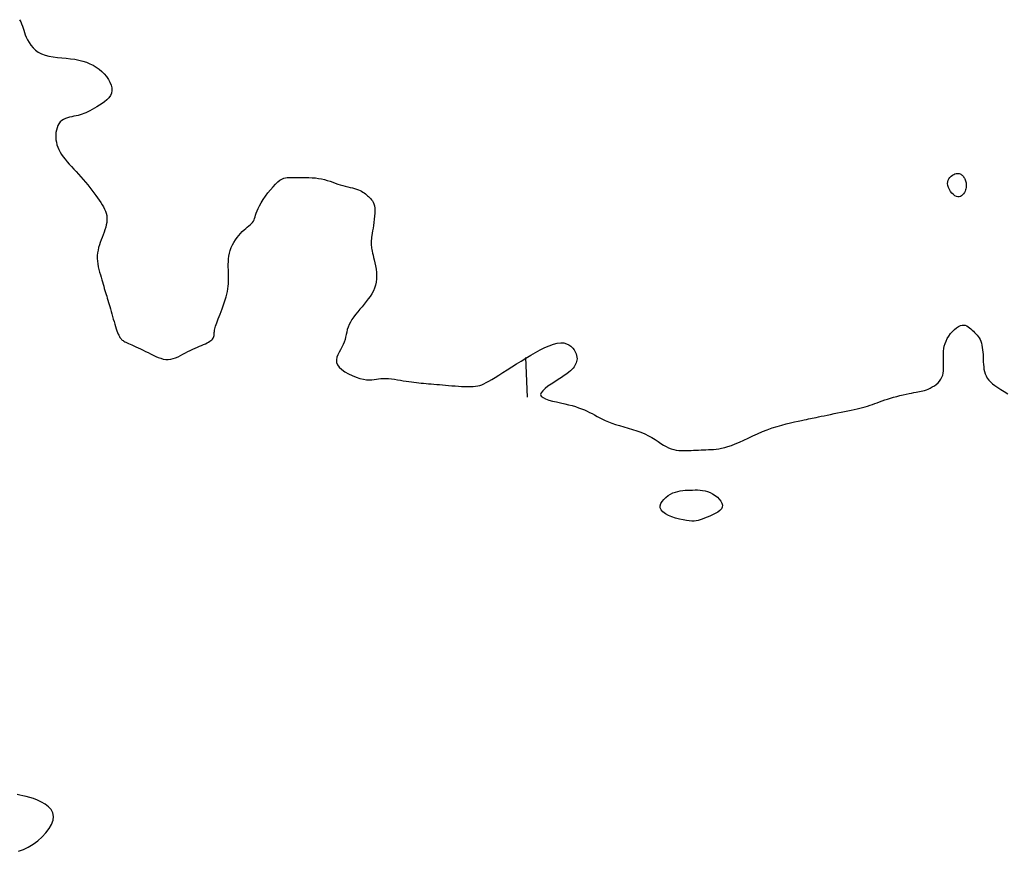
# Model space of a CAD drawing. Header units: millimetres. Extents: x 32690613 to 32693367, y 5343692 to 5344708.
# Tile 906 of 1009: x 32693022 to 32693046, y 5344507 to 5344528. Entities that reach past the tile are written whole.
import ezdxf

# ---------------------------------------------------------------- set-up
doc = ezdxf.new("R2010")
doc.units = ezdxf.units.MM
doc.header["$LTSCALE"] = 20
doc.layers.add('02-DGM_HL_491.50', color=72, linetype='Continuous')

msp = doc.modelspace()

# ---------------------------------------------------------------- linework, layer by layer
at = {"layer": '02-DGM_HL_491.50', "elevation": 491.5, "flags": 128}
for points in [[(32693021.524, 5344527.628), (32693021.554, 5344527.573), (32693021.578, 5344527.52), (32693021.598, 5344527.469), (32693021.614, 5344527.417), (32693021.63, 5344527.364), (32693021.648, 5344527.308), (32693021.669, 5344527.249), (32693021.695, 5344527.185), (32693021.727, 5344527.118), (32693021.765, 5344527.051), (32693021.811, 5344526.984), (32693021.865, 5344526.92), (32693021.926, 5344526.86), (32693021.997, 5344526.808), (32693022.077, 5344526.765), (32693022.166, 5344526.731), (32693022.264, 5344526.707), (32693022.368, 5344526.689), (32693022.476, 5344526.676), (32693022.587, 5344526.666), (32693022.699, 5344526.656), (32693022.809, 5344526.645), (32693022.916, 5344526.631), (32693023.018, 5344526.611), (32693023.116, 5344526.586), (32693023.208, 5344526.556), (32693023.296, 5344526.52), (32693023.378, 5344526.479), (32693023.455, 5344526.433), (32693023.528, 5344526.381), (32693023.595, 5344526.324), (32693023.657, 5344526.261), (32693023.713, 5344526.194), (32693023.761, 5344526.125), (32693023.8, 5344526.054), (32693023.829, 5344525.982), (32693023.846, 5344525.911), (32693023.85, 5344525.843), (32693023.839, 5344525.777), (32693023.813, 5344525.716), (32693023.774, 5344525.66), (32693023.724, 5344525.607), (32693023.667, 5344525.558), (32693023.604, 5344525.514), (32693023.538, 5344525.472), (32693023.472, 5344525.434), (32693023.409, 5344525.399), (32693023.35, 5344525.367), (32693023.295, 5344525.337), (32693023.244, 5344525.31), (32693023.194, 5344525.286), (32693023.146, 5344525.265), (32693023.098, 5344525.246), (32693023.049, 5344525.23), (32693022.999, 5344525.216), (32693022.946, 5344525.205), (32693022.892, 5344525.195), (32693022.837, 5344525.184), (32693022.782, 5344525.173), (32693022.728, 5344525.159), (32693022.678, 5344525.141), (32693022.63, 5344525.118), (32693022.587, 5344525.089), (32693022.549, 5344525.052), (32693022.517, 5344525.009), (32693022.49, 5344524.961), (32693022.469, 5344524.907), (32693022.453, 5344524.85), (32693022.442, 5344524.79), (32693022.437, 5344524.728), (32693022.437, 5344524.666), (32693022.442, 5344524.604), (32693022.452, 5344524.542), (32693022.467, 5344524.48), (32693022.488, 5344524.418), (32693022.514, 5344524.356), (32693022.545, 5344524.295), (32693022.581, 5344524.234), (32693022.623, 5344524.173), (32693022.669, 5344524.112), (32693022.72, 5344524.051), (32693022.775, 5344523.99), (32693022.832, 5344523.929), (32693022.891, 5344523.867), (32693022.951, 5344523.803), (32693023.011, 5344523.739), (32693023.07, 5344523.673), (32693023.129, 5344523.606), (32693023.185, 5344523.538), (32693023.24, 5344523.469), (32693023.293, 5344523.401), (32693023.344, 5344523.333), (32693023.394, 5344523.266), (32693023.441, 5344523.201), (32693023.486, 5344523.139), (32693023.529, 5344523.08), (32693023.569, 5344523.023), (32693023.606, 5344522.968), (32693023.639, 5344522.914), (32693023.667, 5344522.86), (32693023.691, 5344522.807), (32693023.708, 5344522.753), (32693023.72, 5344522.698), (32693023.725, 5344522.641), (32693023.724, 5344522.583), (32693023.718, 5344522.523), (32693023.707, 5344522.462), (32693023.693, 5344522.4), (32693023.674, 5344522.337), (32693023.654, 5344522.274), (32693023.631, 5344522.211), (32693023.607, 5344522.147), (32693023.582, 5344522.084), (32693023.558, 5344522.019), (32693023.536, 5344521.955), (32693023.516, 5344521.889), (32693023.5, 5344521.823), (32693023.488, 5344521.756), (32693023.482, 5344521.688), (32693023.481, 5344521.618), (32693023.486, 5344521.548), (32693023.495, 5344521.478), (32693023.508, 5344521.407), (32693023.524, 5344521.338), (32693023.541, 5344521.27), (32693023.56, 5344521.205), (32693023.578, 5344521.141), (32693023.596, 5344521.081), (32693023.612, 5344521.023), (32693023.629, 5344520.968), (32693023.644, 5344520.914), (32693023.659, 5344520.863), (32693023.674, 5344520.812), (32693023.689, 5344520.762), (32693023.703, 5344520.712), (32693023.718, 5344520.663), (32693023.732, 5344520.613), (32693023.747, 5344520.562), (32693023.762, 5344520.51), (32693023.778, 5344520.457), (32693023.794, 5344520.402), (32693023.811, 5344520.344), (32693023.828, 5344520.284), (32693023.847, 5344520.221), (32693023.866, 5344520.155), (32693023.885, 5344520.09), (32693023.905, 5344520.025), (32693023.924, 5344519.961), (32693023.943, 5344519.901), (32693023.961, 5344519.845), (32693023.978, 5344519.795), (32693023.994, 5344519.751), (32693024.009, 5344519.713), (32693024.023, 5344519.68), (32693024.037, 5344519.652), (32693024.051, 5344519.628), (32693024.065, 5344519.608), (32693024.079, 5344519.59), (32693024.095, 5344519.574), (32693024.112, 5344519.56), (32693024.131, 5344519.546), (32693024.152, 5344519.533), (32693024.175, 5344519.52), (32693024.202, 5344519.506), (32693024.233, 5344519.492), (32693024.268, 5344519.475), (32693024.308, 5344519.457), (32693024.353, 5344519.437), (32693024.403, 5344519.414), (32693024.456, 5344519.39), (32693024.513, 5344519.364), (32693024.573, 5344519.336), (32693024.635, 5344519.306), (32693024.698, 5344519.276), (32693024.761, 5344519.244), (32693024.825, 5344519.212), (32693024.889, 5344519.181), (32693024.953, 5344519.151), (32693025.016, 5344519.124), (32693025.08, 5344519.101), (32693025.143, 5344519.084), (32693025.206, 5344519.074), (32693025.268, 5344519.072), (32693025.331, 5344519.079), (32693025.393, 5344519.094), (32693025.454, 5344519.115), (32693025.516, 5344519.142), (32693025.577, 5344519.172), (32693025.639, 5344519.204), (32693025.7, 5344519.237), (32693025.761, 5344519.269), (32693025.822, 5344519.3), (32693025.883, 5344519.329), (32693025.943, 5344519.356), (32693026.001, 5344519.381), (32693026.056, 5344519.405), (32693026.109, 5344519.428), (32693026.158, 5344519.449), (32693026.204, 5344519.47), (32693026.244, 5344519.49), (32693026.28, 5344519.51), (32693026.312, 5344519.529), (32693026.34, 5344519.549), (32693026.363, 5344519.568), (32693026.382, 5344519.587), (32693026.397, 5344519.608), (32693026.409, 5344519.628), (32693026.417, 5344519.65), (32693026.422, 5344519.673), (32693026.425, 5344519.697), (32693026.427, 5344519.722), (32693026.428, 5344519.749), (32693026.43, 5344519.778), (32693026.434, 5344519.808), (32693026.439, 5344519.841), (32693026.448, 5344519.876), (32693026.459, 5344519.913), (32693026.473, 5344519.953), (32693026.489, 5344519.997), (32693026.508, 5344520.045), (32693026.529, 5344520.096), (32693026.551, 5344520.152), (32693026.575, 5344520.213), (32693026.6, 5344520.279), (32693026.626, 5344520.349), (32693026.652, 5344520.422), (32693026.677, 5344520.496), (32693026.701, 5344520.571), (32693026.723, 5344520.646), (32693026.742, 5344520.718), (32693026.758, 5344520.787), (32693026.77, 5344520.853), (32693026.779, 5344520.914), (32693026.784, 5344520.974), (32693026.788, 5344521.032), (32693026.788, 5344521.089), (32693026.788, 5344521.147), (32693026.786, 5344521.205), (32693026.784, 5344521.266), (32693026.782, 5344521.33), (32693026.78, 5344521.397), (32693026.78, 5344521.465), (32693026.782, 5344521.535), (32693026.787, 5344521.606), (32693026.796, 5344521.677), (32693026.81, 5344521.748), (32693026.829, 5344521.819), (32693026.854, 5344521.888), (32693026.885, 5344521.955), (32693026.92, 5344522.02), (32693026.959, 5344522.082), (32693027.001, 5344522.14), (32693027.044, 5344522.195), (32693027.089, 5344522.246), (32693027.133, 5344522.292), (32693027.177, 5344522.333), (32693027.219, 5344522.37), (32693027.259, 5344522.403), (32693027.297, 5344522.434), (32693027.332, 5344522.463), (32693027.363, 5344522.493), (32693027.39, 5344522.522), (32693027.412, 5344522.553), (32693027.429, 5344522.586), (32693027.443, 5344522.623), (32693027.456, 5344522.663), (32693027.468, 5344522.708), (32693027.484, 5344522.757), (32693027.503, 5344522.812), (32693027.529, 5344522.874), (32693027.564, 5344522.943), (32693027.607, 5344523.018), (32693027.659, 5344523.099), (32693027.717, 5344523.183), (32693027.778, 5344523.266), (32693027.842, 5344523.346), (32693027.906, 5344523.42), (32693027.969, 5344523.486), (32693028.027, 5344523.542), (32693028.079, 5344523.584), (32693028.128, 5344523.615), (32693028.174, 5344523.636), (32693028.219, 5344523.649), (32693028.265, 5344523.656), (32693028.313, 5344523.658), (32693028.366, 5344523.658), (32693028.425, 5344523.657), (32693028.491, 5344523.657), (32693028.564, 5344523.657), (32693028.641, 5344523.657), (32693028.722, 5344523.656), (32693028.805, 5344523.654), (32693028.889, 5344523.65), (32693028.971, 5344523.642), (32693029.052, 5344523.632), (32693029.128, 5344523.617), (32693029.202, 5344523.6), (32693029.273, 5344523.579), (32693029.341, 5344523.558), (32693029.408, 5344523.535), (32693029.473, 5344523.512), (32693029.537, 5344523.49), (32693029.6, 5344523.47), (32693029.663, 5344523.451), (32693029.726, 5344523.435), (32693029.787, 5344523.42), (32693029.846, 5344523.405), (32693029.904, 5344523.391), (32693029.958, 5344523.377), (32693030.009, 5344523.362), (32693030.055, 5344523.346), (32693030.097, 5344523.328), (32693030.136, 5344523.309), (32693030.17, 5344523.288), (32693030.202, 5344523.266), (32693030.232, 5344523.243), (32693030.26, 5344523.22), (32693030.286, 5344523.196), (32693030.312, 5344523.172), (32693030.338, 5344523.148), (32693030.363, 5344523.123), (32693030.387, 5344523.095), (32693030.409, 5344523.065), (32693030.429, 5344523.029), (32693030.445, 5344522.989), (32693030.457, 5344522.941), (32693030.465, 5344522.886), (32693030.468, 5344522.823), (32693030.467, 5344522.753), (32693030.462, 5344522.679), (32693030.454, 5344522.601), (32693030.445, 5344522.524), (32693030.434, 5344522.448), (32693030.423, 5344522.375), (32693030.413, 5344522.309), (32693030.403, 5344522.25), (32693030.395, 5344522.198), (32693030.388, 5344522.151), (32693030.383, 5344522.11), (32693030.379, 5344522.072), (32693030.376, 5344522.038), (32693030.375, 5344522.005), (32693030.376, 5344521.974), (32693030.378, 5344521.943), (32693030.381, 5344521.91), (32693030.387, 5344521.876), (32693030.393, 5344521.839), (32693030.402, 5344521.798), (32693030.412, 5344521.753), (32693030.425, 5344521.701), (32693030.439, 5344521.643), (32693030.454, 5344521.577), (32693030.47, 5344521.505), (32693030.486, 5344521.428), (32693030.499, 5344521.348), (32693030.509, 5344521.266), (32693030.514, 5344521.183), (32693030.513, 5344521.1), (32693030.505, 5344521.02), (32693030.488, 5344520.943), (32693030.463, 5344520.869), (32693030.432, 5344520.798), (32693030.394, 5344520.729), (32693030.351, 5344520.662), (32693030.304, 5344520.596), (32693030.254, 5344520.531), (32693030.201, 5344520.466), (32693030.147, 5344520.401), (32693030.092, 5344520.337), (32693030.038, 5344520.272), (32693029.986, 5344520.207), (32693029.937, 5344520.143), (32693029.893, 5344520.079), (32693029.853, 5344520.015), (32693029.821, 5344519.951), (32693029.796, 5344519.887), (32693029.776, 5344519.824), (32693029.761, 5344519.761), (32693029.747, 5344519.698), (32693029.734, 5344519.635), (32693029.718, 5344519.571), (32693029.699, 5344519.508), (32693029.674, 5344519.445), (32693029.642, 5344519.381), (32693029.606, 5344519.317), (32693029.57, 5344519.253), (32693029.538, 5344519.189), (32693029.514, 5344519.126), (32693029.501, 5344519.063), (32693029.504, 5344519), (32693029.527, 5344518.938), (32693029.572, 5344518.878), (32693029.635, 5344518.819), (32693029.714, 5344518.764), (32693029.803, 5344518.713), (32693029.899, 5344518.667), (32693029.996, 5344518.628), (32693030.092, 5344518.597), (32693030.18, 5344518.575), (32693030.259, 5344518.562), (32693030.33, 5344518.557), (32693030.393, 5344518.559), (32693030.452, 5344518.565), (32693030.508, 5344518.573), (32693030.563, 5344518.582), (32693030.62, 5344518.59), (32693030.68, 5344518.594), (32693030.745, 5344518.594), (32693030.814, 5344518.59), (32693030.887, 5344518.583), (32693030.961, 5344518.573), (32693031.037, 5344518.561), (32693031.112, 5344518.549), (32693031.186, 5344518.536), (32693031.257, 5344518.524), (32693031.326, 5344518.514), (32693031.391, 5344518.505), (32693031.454, 5344518.497), (32693031.516, 5344518.49), (32693031.577, 5344518.484), (32693031.637, 5344518.478), (32693031.698, 5344518.473), (32693031.76, 5344518.467), (32693031.824, 5344518.462), (32693031.889, 5344518.456), (32693031.956, 5344518.451), (32693032.026, 5344518.445), (32693032.097, 5344518.439), (32693032.171, 5344518.432), (32693032.247, 5344518.426), (32693032.326, 5344518.419), (32693032.406, 5344518.412), (32693032.489, 5344518.406), (32693032.571, 5344518.399), (32693032.652, 5344518.394), (32693032.731, 5344518.39), (32693032.807, 5344518.388), (32693032.878, 5344518.388), (32693032.944, 5344518.391), (32693033.003, 5344518.397), (32693033.058, 5344518.406), (32693033.11, 5344518.419), (32693033.162, 5344518.437), (32693033.216, 5344518.461), (32693033.275, 5344518.491), (32693033.34, 5344518.527), (32693033.413, 5344518.571), (32693033.497, 5344518.622), (32693033.59, 5344518.681), (32693033.692, 5344518.745), (32693033.8, 5344518.813), (32693033.914, 5344518.885), (32693034.031, 5344518.959), (32693034.152, 5344519.033), (32693034.274, 5344519.107), (32693034.396, 5344519.18), (32693034.517, 5344519.249), (32693034.635, 5344519.313), (32693034.75, 5344519.37), (32693034.86, 5344519.418), (32693034.964, 5344519.456), (32693035.06, 5344519.481), (32693035.148, 5344519.492), (32693035.227, 5344519.487), (32693035.296, 5344519.469), (32693035.356, 5344519.44), (32693035.407, 5344519.403), (32693035.451, 5344519.359), (32693035.486, 5344519.311), (32693035.514, 5344519.263), (32693035.535, 5344519.215), (32693035.549, 5344519.17), (32693035.557, 5344519.129), (32693035.559, 5344519.091), (32693035.556, 5344519.054), (32693035.549, 5344519.02), (32693035.538, 5344518.986), (32693035.523, 5344518.954), (32693035.504, 5344518.922), (32693035.483, 5344518.89), (32693035.458, 5344518.857), (32693035.429, 5344518.823), (32693035.393, 5344518.787), (32693035.35, 5344518.749), (32693035.3, 5344518.709), (32693035.239, 5344518.665), (32693035.169, 5344518.617), (32693035.088, 5344518.565), (32693035, 5344518.51), (32693034.912, 5344518.453), (32693034.828, 5344518.396), (32693034.754, 5344518.34), (32693034.695, 5344518.285), (32693034.656, 5344518.234), (32693034.643, 5344518.188), (32693034.66, 5344518.147), (32693034.703, 5344518.111), (32693034.767, 5344518.079), (32693034.848, 5344518.051), (32693034.942, 5344518.026), (32693035.043, 5344518.002), (32693035.146, 5344517.979), (32693035.248, 5344517.956), (32693035.344, 5344517.933), (32693035.434, 5344517.909), (32693035.518, 5344517.884), (32693035.598, 5344517.858), (32693035.672, 5344517.831), (32693035.743, 5344517.802), (32693035.811, 5344517.773), (32693035.876, 5344517.741), (32693035.939, 5344517.709), (32693036.001, 5344517.675), (32693036.064, 5344517.64), (32693036.129, 5344517.605), (32693036.197, 5344517.57), (32693036.269, 5344517.536), (32693036.348, 5344517.502), (32693036.435, 5344517.469), (32693036.529, 5344517.437), (32693036.631, 5344517.407), (32693036.737, 5344517.376), (32693036.846, 5344517.344), (32693036.956, 5344517.311), (32693037.064, 5344517.277), (32693037.168, 5344517.239), (32693037.267, 5344517.198), (32693037.359, 5344517.153), (32693037.444, 5344517.105), (32693037.524, 5344517.056), (32693037.598, 5344517.007), (32693037.668, 5344516.96), (32693037.736, 5344516.917), (32693037.801, 5344516.878), (32693037.865, 5344516.846), (32693037.928, 5344516.821), (32693037.992, 5344516.802), (32693038.055, 5344516.79), (32693038.118, 5344516.783), (32693038.18, 5344516.779), (32693038.243, 5344516.778), (32693038.305, 5344516.78), (32693038.368, 5344516.782), (32693038.43, 5344516.784), (32693038.493, 5344516.787), (32693038.555, 5344516.789), (32693038.618, 5344516.792), (32693038.68, 5344516.794), (32693038.743, 5344516.797), (32693038.805, 5344516.799), (32693038.867, 5344516.802), (32693038.93, 5344516.804), (32693038.994, 5344516.808), (32693039.059, 5344516.813), (32693039.127, 5344516.822), (32693039.199, 5344516.835), (32693039.276, 5344516.853), (32693039.358, 5344516.877), (32693039.447, 5344516.908), (32693039.543, 5344516.946), (32693039.646, 5344516.991), (32693039.754, 5344517.041), (32693039.867, 5344517.094), (32693039.984, 5344517.149), (32693040.104, 5344517.203), (32693040.226, 5344517.255), (32693040.349, 5344517.304), (32693040.472, 5344517.348), (32693040.594, 5344517.387), (32693040.713, 5344517.422), (32693040.827, 5344517.452), (32693040.935, 5344517.479), (32693041.036, 5344517.501), (32693041.127, 5344517.521), (32693041.207, 5344517.538), (32693041.276, 5344517.552), (32693041.335, 5344517.564), (32693041.387, 5344517.575), (32693041.435, 5344517.585), (32693041.481, 5344517.595), (32693041.528, 5344517.604), (32693041.579, 5344517.615), (32693041.637, 5344517.627), (32693041.704, 5344517.641), (32693041.778, 5344517.656), (32693041.858, 5344517.673), (32693041.943, 5344517.69), (32693042.03, 5344517.708), (32693042.119, 5344517.727), (32693042.208, 5344517.745), (32693042.294, 5344517.763), (32693042.378, 5344517.78), (32693042.458, 5344517.797), (32693042.534, 5344517.814), (32693042.608, 5344517.83), (32693042.679, 5344517.847), (32693042.747, 5344517.864), (32693042.812, 5344517.882), (32693042.875, 5344517.9), (32693042.936, 5344517.92), (32693042.995, 5344517.94), (32693043.054, 5344517.962), (32693043.114, 5344517.984), (32693043.175, 5344518.006), (32693043.238, 5344518.029), (32693043.304, 5344518.052), (32693043.375, 5344518.075), (32693043.45, 5344518.098), (32693043.528, 5344518.12), (32693043.609, 5344518.142), (32693043.689, 5344518.162), (32693043.769, 5344518.181), (32693043.845, 5344518.199), (32693043.917, 5344518.214), (32693043.982, 5344518.227), (32693044.041, 5344518.238), (32693044.093, 5344518.247), (32693044.14, 5344518.255), (32693044.184, 5344518.262), (32693044.226, 5344518.271), (32693044.268, 5344518.281), (32693044.31, 5344518.293), (32693044.354, 5344518.309), (32693044.402, 5344518.328), (32693044.452, 5344518.351), (32693044.503, 5344518.379), (32693044.554, 5344518.41), (32693044.602, 5344518.445), (32693044.647, 5344518.484), (32693044.686, 5344518.527), (32693044.719, 5344518.573), (32693044.745, 5344518.623), (32693044.764, 5344518.676), (32693044.776, 5344518.731), (32693044.784, 5344518.789), (32693044.788, 5344518.849), (32693044.788, 5344518.91), (32693044.787, 5344518.972), (32693044.785, 5344519.034), (32693044.783, 5344519.097), (32693044.781, 5344519.159), (32693044.782, 5344519.222), (32693044.785, 5344519.284), (32693044.793, 5344519.347), (32693044.805, 5344519.41), (32693044.823, 5344519.474), (32693044.849, 5344519.537), (32693044.881, 5344519.601), (32693044.92, 5344519.663), (32693044.964, 5344519.723), (32693045.011, 5344519.778), (32693045.061, 5344519.828), (32693045.111, 5344519.87), (32693045.161, 5344519.903), (32693045.209, 5344519.926), (32693045.253, 5344519.938), (32693045.295, 5344519.94), (32693045.334, 5344519.932), (32693045.371, 5344519.917), (32693045.406, 5344519.896), (32693045.439, 5344519.871), (32693045.472, 5344519.843), (32693045.505, 5344519.813), (32693045.537, 5344519.783), (32693045.569, 5344519.752), (32693045.6, 5344519.721), (32693045.63, 5344519.688), (32693045.657, 5344519.652), (32693045.683, 5344519.615), (32693045.705, 5344519.574), (32693045.724, 5344519.53), (32693045.74, 5344519.481), (32693045.752, 5344519.43), (32693045.762, 5344519.375), (32693045.769, 5344519.318), (32693045.775, 5344519.258), (32693045.779, 5344519.198), (32693045.781, 5344519.136), (32693045.784, 5344519.073), (32693045.787, 5344519.011), (32693045.79, 5344518.949), (32693045.796, 5344518.888), (32693045.804, 5344518.827), (32693045.816, 5344518.769), (32693045.833, 5344518.712), (32693045.856, 5344518.657), (32693045.886, 5344518.605), (32693045.923, 5344518.555), (32693045.968, 5344518.508), (32693046.02, 5344518.461), (32693046.081, 5344518.414), (32693046.149, 5344518.367), (32693046.225, 5344518.317), (32693046.309, 5344518.264), (32693046.402, 5344518.208)], [(32693034.312, 5344518.125), (32693034.273, 5344519.124)], [(32693021.499, 5344506.687), (32693021.622, 5344506.732), (32693021.745, 5344506.792), (32693021.867, 5344506.867), (32693021.984, 5344506.954), (32693022.093, 5344507.05), (32693022.19, 5344507.153), (32693022.271, 5344507.26), (32693022.333, 5344507.366), (32693022.371, 5344507.47), (32693022.382, 5344507.568), (32693022.364, 5344507.657), (32693022.319, 5344507.737), (32693022.254, 5344507.809), (32693022.172, 5344507.872), (32693022.079, 5344507.927), (32693021.979, 5344507.974), (32693021.878, 5344508.013), (32693021.78, 5344508.044), (32693021.689, 5344508.069), (32693021.606, 5344508.087), (32693021.533, 5344508.102), (32693021.468, 5344508.116)]]:
    msp.add_lwpolyline(points, dxfattribs=at)
for points in [[(32693045.073, 5344523.744), (32693045.103, 5344523.753), (32693045.13, 5344523.757), (32693045.156, 5344523.757), (32693045.179, 5344523.753), (32693045.2, 5344523.746), (32693045.22, 5344523.736), (32693045.239, 5344523.723), (32693045.255, 5344523.709), (32693045.271, 5344523.693), (32693045.285, 5344523.676), (32693045.298, 5344523.658), (32693045.31, 5344523.638), (32693045.321, 5344523.617), (32693045.33, 5344523.595), (32693045.338, 5344523.571), (32693045.345, 5344523.546), (32693045.351, 5344523.519), (32693045.355, 5344523.492), (32693045.357, 5344523.463), (32693045.357, 5344523.433), (32693045.354, 5344523.403), (32693045.348, 5344523.372), (32693045.339, 5344523.34), (32693045.327, 5344523.309), (32693045.31, 5344523.277), (32693045.29, 5344523.247), (32693045.267, 5344523.219), (32693045.241, 5344523.196), (32693045.211, 5344523.178), (32693045.18, 5344523.168), (32693045.146, 5344523.166), (32693045.109, 5344523.175), (32693045.072, 5344523.195), (32693045.034, 5344523.224), (32693044.997, 5344523.262), (32693044.964, 5344523.305), (32693044.934, 5344523.352), (32693044.911, 5344523.402), (32693044.895, 5344523.452), (32693044.888, 5344523.5), (32693044.891, 5344523.545), (32693044.904, 5344523.586), (32693044.923, 5344523.624), (32693044.948, 5344523.657), (32693044.977, 5344523.686), (32693045.009, 5344523.71), (32693045.042, 5344523.729)], [(32693038.768, 5344515.074), (32693038.71, 5344515.052), (32693038.657, 5344515.034), (32693038.607, 5344515.019), (32693038.557, 5344515.009), (32693038.505, 5344515.002), (32693038.448, 5344515.001), (32693038.385, 5344515.005), (32693038.312, 5344515.015), (32693038.228, 5344515.03), (32693038.136, 5344515.051), (32693038.042, 5344515.078), (32693037.948, 5344515.11), (32693037.861, 5344515.146), (32693037.783, 5344515.187), (32693037.72, 5344515.233), (32693037.676, 5344515.282), (32693037.654, 5344515.334), (32693037.652, 5344515.388), (32693037.668, 5344515.444), (32693037.699, 5344515.498), (32693037.741, 5344515.55), (32693037.792, 5344515.599), (32693037.85, 5344515.643), (32693037.91, 5344515.68), (32693037.972, 5344515.71), (32693038.034, 5344515.733), (32693038.095, 5344515.75), (32693038.157, 5344515.763), (32693038.22, 5344515.771), (32693038.282, 5344515.777), (32693038.344, 5344515.78), (32693038.407, 5344515.783), (32693038.469, 5344515.785), (32693038.532, 5344515.786), (32693038.594, 5344515.786), (32693038.657, 5344515.782), (32693038.72, 5344515.775), (32693038.783, 5344515.762), (32693038.846, 5344515.744), (32693038.91, 5344515.719), (32693038.973, 5344515.687), (32693039.034, 5344515.648), (32693039.091, 5344515.604), (32693039.14, 5344515.556), (32693039.18, 5344515.506), (32693039.207, 5344515.455), (32693039.22, 5344515.404), (32693039.216, 5344515.356), (32693039.193, 5344515.31), (32693039.153, 5344515.267), (32693039.101, 5344515.227), (32693039.04, 5344515.191), (32693038.972, 5344515.157), (32693038.902, 5344515.126), (32693038.833, 5344515.099)]]:
    msp.add_lwpolyline(points, close=True, dxfattribs=at)

doc.saveas('drawing.dxf')
